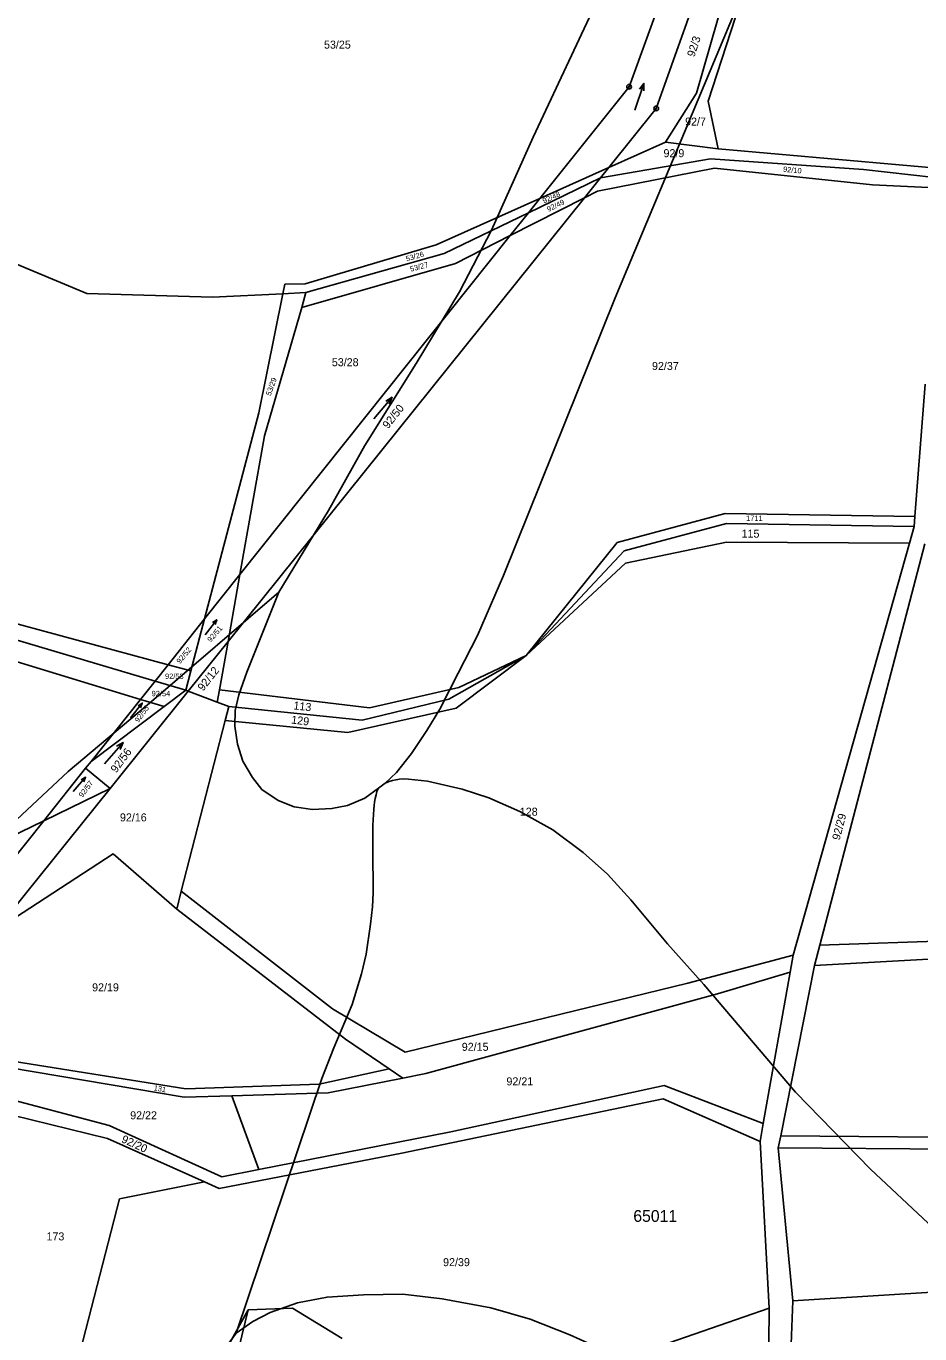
# Model space of a CAD drawing. Extents: x -546762 to -540209, y -1046851 to -1035694.
# Drawn here: x -543886.8 to -543697, y -1041296.2 to -1041018.4 of the extents above; entities that cross this region are included whole.
import ezdxf

# ---------------------------------------------------------------- set-up
doc = ezdxf.new("R2010")
doc.units = 0
for name, color, linetype in [('Vrstva 1', 7, 'Continuous'), ('Vrstva 18', 7, 'Continuous'), ('Vrstva 24', 7, 'Continuous'), ('Vrstva 25', 7, 'Continuous'), ('Vrstva 52', 7, 'Continuous'), ('Vrstva 53', 7, 'Continuous'), ('Vrstva 6', 7, 'Continuous')]:
    doc.layers.add(name, color=color, linetype=linetype)

msp = doc.modelspace()

# ---------------------------------------------------------------- linework, layer by layer
at = {"layer": 'Vrstva 1'}
for points in [[(-543739.37, -1040977.92), (-543758.72, -1041031.26)], [(-543752.93, -1041035.87), (-543737.03, -1040991.11)], [(-543758.72, -1041031.26), (-543777.63, -1041054.98)], [(-543763.01, -1041048.43), (-543752.93, -1041035.87)], [(-543764.76, -1041050.61), (-543763.01, -1041048.43)], [(-543768.17, -1041054.85), (-543764.76, -1041050.61)], [(-543768.17, -1041054.85), (-543843.88, -1041149.13)], [(-543777.63, -1041054.98), (-543780.04, -1041058.01)], [(-543780.04, -1041058.01), (-543783.93, -1041062.88)], [(-543783.93, -1041062.88), (-543841.35, -1041134.91)], [(-543841.35, -1041134.91), (-543848.85, -1041144.32)], [(-543848.85, -1041144.32), (-543856.61, -1041154.05)], [(-543852.34, -1041159.67), (-543843.88, -1041149.13)], [(-543856.61, -1041154.05), (-543859.39, -1041157.54)], [(-543868.91, -1041180.31), (-543852.34, -1041159.67)], [(-543859.39, -1041157.54), (-543862.48, -1041161.42)], [(-543862.48, -1041161.42), (-543872.98, -1041174.59)], [(-543874.14, -1041176.05), (-543883.02, -1041187.18)], [(-543872.98, -1041174.59), (-543874.14, -1041176.05)], [(-543890.11, -1041206.71), (-543868.91, -1041180.31)], [(-543883.02, -1041187.18), (-543893.89, -1041200.82)], [(-543852.7, -1041314.67), (-543839.64, -1041291.11)], [(-543839.64, -1041291.11), (-543830.19, -1041290.77)], [(-543830.19, -1041290.77), (-543819.63, -1041297.22)]]:
    msp.add_lwpolyline(points, dxfattribs=at)
at = {"layer": 'Vrstva 24'}
for centre, radius in [((-543758.72, -1041031.26), 0.5), ((-543758.72, -1041031.26), 0.1), ((-543752.93, -1041035.87), 0.5), ((-543752.93, -1041035.87), 0.1)]:
    msp.add_circle(centre, radius, dxfattribs=at)
at = {"layer": 'Vrstva 25'}
for points in [[(-543757.51, -1041036.21), (-543755.55, -1041030.55), (-543756.51, -1041031.8)], [(-543755.55, -1041030.55), (-543755.57, -1041032.13)], [(-543812.93, -1041101.8), (-543809.05, -1041097.22), (-543810.4, -1041098.04)], [(-543809.05, -1041097.22), (-543809.64, -1041098.69)], [(-543848.73, -1041147.67), (-543846.29, -1041144.49), (-543847.16, -1041145.08)], [(-543846.29, -1041144.49), (-543846.63, -1041145.49)], [(-543864.63, -1041165.33), (-543862.11, -1041162.21), (-543863, -1041162.78)], [(-543862.11, -1041162.21), (-543862.48, -1041163.2)], [(-543870.12, -1041175.09), (-543866.18, -1041170.57), (-543867.54, -1041171.37)], [(-543866.18, -1041170.57), (-543866.79, -1041172.03)], [(-543876.8, -1041180.96), (-543874.12, -1041177.96), (-543875.04, -1041178.49)], [(-543874.12, -1041177.96), (-543874.54, -1041178.94)]]:
    msp.add_lwpolyline(points, dxfattribs=at)
at = {"layer": 'Vrstva 52'}
for points in [[(-543719.92, -1040866.73), (-543727.34, -1040898.54), (-543734.12, -1040922.29), (-543741.11, -1040946.04), (-543750.87, -1040977.09), (-543762.32, -1041006.14), (-543779.06, -1041041.98), (-543787.96, -1041061.7), (-543794.75, -1041074.84), (-543803.92, -1041090.04), (-543814.82, -1041107.49), (-543822.57, -1041121.31), (-543833.11, -1041138.63)], [(-543810.54, -1041179.21), (-543808.12, -1041176.92), (-543804.93, -1041172.91), (-543801.68, -1041167.99), (-543798.91, -1041163.49), (-543795.04, -1041155.86), (-543790.92, -1041147.86), (-543785.39, -1041135.08), (-543761.66, -1041076.07), (-543723.84, -1040985.67)], [(-543965.9, -1041378.12), (-543968.7, -1041367.88), (-543969.43, -1041361.58), (-543969.92, -1041354.31), (-543969.55, -1041346.19), (-543968.83, -1041337.47), (-543967.74, -1041328.74), (-543965.92, -1041319.89), (-543963.86, -1041310.93), (-543961.07, -1041301.11), (-543958.89, -1041294.09), (-543954.57, -1041282.1), (-543949.91, -1041269.37), (-543943.98, -1041257.07), (-543933.59, -1041240.11), (-543923.84, -1041225.9), (-543912.61, -1041211.48), (-543897.56, -1041195.16), (-543877.85, -1041176.71), (-543859.62, -1041161.44), (-543833.11, -1041138.63)], [(-543833.11, -1041138.63), (-543839.88, -1041155.6)], [(-543839.88, -1041155.6), (-543841.61, -1041160.44), (-543842.37, -1041163.77), (-543842.44, -1041167.09), (-543841.89, -1041170.9), (-543840.71, -1041174.57), (-543838.71, -1041178.03), (-543836.7, -1041180.52), (-543833.24, -1041182.88), (-543829.85, -1041184.26), (-543825.97, -1041184.82), (-543821.82, -1041184.61), (-543818.5, -1041183.92), (-543814.83, -1041182.39), (-543811.92, -1041180.24)], [(-543811.92, -1041180.24), (-543810.54, -1041179.21)], [(-543810.54, -1041179.21), (-543809.67, -1041178.86), (-543808.93, -1041178.62), (-543808.19, -1041178.47), (-543807.49, -1041178.38), (-543806.6, -1041178.31), (-543805.56, -1041178.33)], [(-543805.56, -1041178.33), (-543801.54, -1041178.79), (-543794.15, -1041180.49), (-543788.46, -1041182.31), (-543781.92, -1041185.21), (-543774.9, -1041189.09), (-543768.48, -1041193.94), (-543763.27, -1041198.54), (-543758.31, -1041204), (-543750.56, -1041213.33), (-543742.85, -1041221.98), (-543723.35, -1041244.88), (-543707.45, -1041261.21), (-543695.16, -1041272.66), (-543686.26, -1041278.59), (-543675.24, -1041284.32), (-543662.75, -1041290.03)], [(-543842.17, -1041296.03), (-543823.96, -1041241.94), (-543821.4, -1041235.44), (-543817.53, -1041226.23), (-543815.52, -1041219.72), (-543814.55, -1041215.56), (-543813.65, -1041209.19), (-543813.17, -1041205.45), (-543813.04, -1041202.51), (-543813.16, -1041193.22), (-543813.12, -1041188.15), (-543812.9, -1041184.72), (-543812.82, -1041183.93), (-543812.76, -1041183.22), (-543812.61, -1041182.46), (-543812.45, -1041181.71), (-543812.27, -1041181.01), (-543811.92, -1041180.24)], [(-543842.17, -1041296.03), (-543838.6, -1041293.6), (-543834.96, -1041291.66), (-543829.15, -1041289.6), (-543822.85, -1041288.39), (-543815.1, -1041287.9), (-543806.74, -1041287.78), (-543798.39, -1041288.75)], [(-543798.39, -1041288.75), (-543788.09, -1041290.69), (-543779.74, -1041293.11), (-543771.26, -1041296.38), (-543762.54, -1041300.38), (-543756.61, -1041303.9), (-543751.52, -1041307.53), (-543746.55, -1041311.65), (-543740.5, -1041318.2), (-543735.9, -1041325.47), (-543731.29, -1041334.8), (-543727.69, -1041343.64), (-543724.06, -1041352), (-543721.76, -1041360.49), (-543719.34, -1041371.39), (-543714.76, -1041402.93)], [(-543851.78, -1041320.96), (-543851.78, -1041318.32), (-543851.71, -1041315.49), (-543851.23, -1041312.79), (-543850.54, -1041310.29), (-543849.5, -1041307.52), (-543848.32, -1041305.03), (-543846.24, -1041301.91), (-543844.1, -1041298.66), (-543842.17, -1041296.03)]]:
    msp.add_lwpolyline(points, dxfattribs=at)
at = {"layer": 'Vrstva 6'}
for points in [[(-543728.48, -1040992.89), (-543741.92, -1041034.29)], [(-543733.95, -1040996.37), (-543744.36, -1041032.59)], [(-543744.36, -1041032.59), (-543750.96, -1041043.03)], [(-543741.92, -1041034.29), (-543739.76, -1041044.43)], [(-543750.96, -1041043.03), (-543763.01, -1041048.43)], [(-543750.96, -1041043.03), (-543739.76, -1041044.43)], [(-543739.76, -1041044.43), (-543688.51, -1041048.95)], [(-543763.01, -1041048.43), (-543777.63, -1041054.98)], [(-543765.42, -1041053.45), (-543740.54, -1041048.59)], [(-543764.76, -1041050.61), (-543741.42, -1041046.55)], [(-543741.42, -1041046.55), (-543708.93, -1041048.83)], [(-543707.04, -1041052.13), (-543740.54, -1041048.59)], [(-543780.04, -1041058.01), (-543764.76, -1041050.61)], [(-543708.93, -1041048.83), (-543688.85, -1041051.08)], [(-543768.17, -1041054.85), (-543765.42, -1041053.45)], [(-543707.04, -1041052.13), (-543689.15, -1041052.95)], [(-543799.69, -1041064.87), (-543777.63, -1041054.98)], [(-543768.17, -1041054.85), (-543783.93, -1041062.88)], [(-543798.01, -1041066.71), (-543780.04, -1041058.01)], [(-543799.69, -1041064.87), (-543827.47, -1041073.12)], [(-543783.93, -1041062.88), (-543795.57, -1041068.81)], [(-543895.45, -1041066.21), (-543873.89, -1041075.18)], [(-543827.33, -1041075), (-543798.01, -1041066.71)], [(-543795.57, -1041068.81), (-543828.23, -1041078.15)], [(-543831.81, -1041073.17), (-543832.23, -1041075.24)], [(-543831.81, -1041073.17), (-543827.47, -1041073.12)], [(-543873.89, -1041075.18), (-543847.21, -1041075.98)], [(-543847.21, -1041075.98), (-543832.23, -1041075.24)], [(-543832.23, -1041075.24), (-543837.31, -1041100.51)], [(-543832.23, -1041075.24), (-543827.33, -1041075)], [(-543828.23, -1041078.15), (-543827.33, -1041075)], [(-543836.11, -1041105.43), (-543828.23, -1041078.15)], [(-543695.85, -1041094.45), (-543698.02, -1041122.56)], [(-543837.31, -1041100.51), (-543848.85, -1041144.32)], [(-543841.35, -1041134.91), (-543836.11, -1041105.43)], [(-543761.22, -1041128.1), (-543738.3, -1041121.92)], [(-543738.3, -1041121.92), (-543698.02, -1041122.56)], [(-543698.02, -1041122.56), (-543698.18, -1041124.66)], [(-543759.72, -1041129.87), (-543738.05, -1041124.01)], [(-543738.05, -1041124.01), (-543698.18, -1041124.66)], [(-543698.18, -1041124.66), (-543699.19, -1041128.24)], [(-543780.58, -1041152.08), (-543761.22, -1041128.1)], [(-543759.45, -1041132.46), (-543738.05, -1041127.99)], [(-543738.05, -1041127.99), (-543699.19, -1041128.24)], [(-543699.19, -1041128.24), (-543723.87, -1041215.77)], [(-543695.9, -1041128.36), (-543718.21, -1041213.65)], [(-543780.58, -1041152.08), (-543759.72, -1041129.87)], [(-543780.58, -1041152.08), (-543759.45, -1041132.46)], [(-543841.35, -1041134.91), (-543843.88, -1041149.13)], [(-543895.32, -1041143.6), (-543856.61, -1041154.05)], [(-543848.85, -1041144.32), (-543851.76, -1041155.36)], [(-543896.62, -1041146.48), (-543859.39, -1041157.54)], [(-543843.88, -1041149.13), (-543845.71, -1041159.4)], [(-543890.47, -1041152.89), (-543862.48, -1041161.42)], [(-543856.61, -1041154.05), (-543851.76, -1041155.36)], [(-543780.58, -1041152.08), (-543796.97, -1041161.33)], [(-543795.41, -1041163.31), (-543780.58, -1041152.08)], [(-543794.86, -1041158.88), (-543780.58, -1041152.08)], [(-543851.76, -1041155.36), (-543852.84, -1041159.48)], [(-543859.39, -1041157.54), (-543852.84, -1041159.48)], [(-543852.84, -1041159.48), (-543857.46, -1041162.95)], [(-543852.84, -1041159.48), (-543852.34, -1041159.67)], [(-543846.17, -1041162.01), (-543852.34, -1041159.67)], [(-543845.71, -1041159.4), (-543846.17, -1041162.01)], [(-543845.71, -1041159.4), (-543813.81, -1041163.2)], [(-543813.81, -1041163.2), (-543794.86, -1041158.88)], [(-543862.48, -1041161.42), (-543857.46, -1041162.95)], [(-543843.72, -1041162.94), (-543846.17, -1041162.01)], [(-543815.39, -1041165.81), (-543796.97, -1041161.33)], [(-543857.46, -1041162.95), (-543872.98, -1041174.59)], [(-543844.47, -1041165.87), (-543843.72, -1041162.94)], [(-543843.72, -1041162.94), (-543815.39, -1041165.81)], [(-543818.44, -1041168.42), (-543795.41, -1041163.31)], [(-543853.8, -1041202.15), (-543844.47, -1041165.87)], [(-543844.47, -1041165.87), (-543818.44, -1041168.42)], [(-543874.14, -1041176.05), (-543868.91, -1041180.31)], [(-543883.02, -1041187.18), (-543868.91, -1041180.31)], [(-543907.39, -1041199.05), (-543883.02, -1041187.18)], [(-543868.25, -1041194.19), (-543892.31, -1041209.84)], [(-543868.25, -1041194.19), (-543854.79, -1041206)], [(-543854.79, -1041206), (-543853.8, -1041202.15)], [(-543821.72, -1041227.16), (-543853.8, -1041202.15)], [(-543854.79, -1041206), (-543818.94, -1041233.61)], [(-543660.32, -1041211.61), (-543718.21, -1041213.65)], [(-543718.21, -1041213.65), (-543719.33, -1041217.95)], [(-543660.69, -1041214.71), (-543719.33, -1041217.95)], [(-543746.21, -1041221.72), (-543723.87, -1041215.77)], [(-543719.33, -1041217.95), (-543726.51, -1041254.1)], [(-543723.87, -1041215.77), (-543724.51, -1041219.37)], [(-543724.51, -1041219.37), (-543739.95, -1041223.97)], [(-543724.51, -1041219.37), (-543730.2, -1041251.49)], [(-543806.23, -1041236.35), (-543746.21, -1041221.72)], [(-543739.95, -1041223.97), (-543801.85, -1041240.91)], [(-543806.23, -1041236.35), (-543821.72, -1041227.16)], [(-543852.85, -1041244.14), (-543912.36, -1041234.65)], [(-543818.94, -1041233.61), (-543809.68, -1041239.87)], [(-543853.18, -1041245.95), (-543911.55, -1041236.1)], [(-543824.53, -1041243.17), (-543809.68, -1041239.87)], [(-543809.68, -1041239.87), (-543806.73, -1041241.87)], [(-543852.85, -1041244.14), (-543824.53, -1041243.17)], [(-543806.73, -1041241.87), (-543822.59, -1041245)], [(-543801.85, -1041240.91), (-543806.73, -1041241.87)], [(-543843.07, -1041245.64), (-543853.18, -1041245.95)], [(-543822.59, -1041245), (-543843.07, -1041245.64)], [(-543843.07, -1041245.64), (-543837.34, -1041261.31)], [(-543796.58, -1041253.25), (-543751.25, -1041243.41)], [(-543751.25, -1041243.41), (-543730.2, -1041251.49)], [(-543889.47, -1041246.58), (-543869.14, -1041251.92)], [(-543751.45, -1041246.28), (-543806.95, -1041257.79)], [(-543751.45, -1041246.28), (-543730.88, -1041255.32)], [(-543889.68, -1041249.76), (-543869.47, -1041254.7)], [(-543730.2, -1041251.49), (-543730.88, -1041255.32)], [(-543869.14, -1041251.92), (-543845.19, -1041262.86)], [(-543837.34, -1041261.31), (-543796.58, -1041253.25)], [(-543726.51, -1041254.1), (-543727.02, -1041256.67)], [(-543651.97, -1041254.77), (-543726.51, -1041254.1)], [(-543869.47, -1041254.7), (-543848.87, -1041263.91)], [(-543730.88, -1041255.32), (-543728.95, -1041290.71)], [(-543727.02, -1041256.67), (-543652.44, -1041257.25)], [(-543727.02, -1041256.67), (-543723.96, -1041289.17)], [(-543806.95, -1041257.79), (-543845.75, -1041265.31)], [(-543845.19, -1041262.86), (-543837.34, -1041261.31)], [(-543848.87, -1041263.91), (-543866.96, -1041267.49)], [(-543848.87, -1041263.91), (-543845.75, -1041265.31)], [(-543878.28, -1041311.48), (-543866.96, -1041267.49)], [(-543690.91, -1041287.15), (-543723.96, -1041289.17)], [(-543723.96, -1041289.17), (-543724.85, -1041313.11)], [(-543845.56, -1041315.56), (-543839.64, -1041291.11)], [(-543728.95, -1041290.71), (-543755.52, -1041299.93)], [(-543728.95, -1041290.71), (-543729.18, -1041313.38)]]:
    msp.add_lwpolyline(points, dxfattribs=at)

# ---------------------------------------------------------------- texts
at = {"layer": 'Vrstva 18'}
for s, height, rotation, p in [('92/3', 1.7, 72.0977, (-543744.84, -1041025.05)), ('92/10', 1.14, 354.4891, (-543726.04, -1041049.32)), ('92/48', 1.14, 24.8831, (-543776.77, -1041056.09)), ('92/49', 1.14, 25.9906, (-543775.83, -1041057.88)), ('53/26', 1.14, 15.9323, (-543805.96, -1041068.4)), ('53/27', 1.14, 14.9712, (-543805.06, -1041070.56)), ('53/29', 1.14, 70.222, (-543834.83, -1041097)), ('92/50', 1.7, 51.5929, (-543809.91, -1041104.05)), ('92/51', 1.14, 48.83, (-543847.56, -1041149.36)), ('92/52', 1.14, 50.4373, (-543854.08, -1041153.94)), ('92/12', 1.7, 51.6761, (-543849.18, -1041159.78)), ('113', 1.7, 353.5647, (-543830.06, -1041163.52)), ('92/55', 1.14, 53.6144, (-543862.92, -1041166.44)), ('129', 1.7, 353.0254, (-543830.53, -1041166.52)), ('92/56', 1.7, 53.5679, (-543867.62, -1041177.15)), ('92/57', 1.14, 52.6104, (-543874.82, -1041182.35)), ('92/29', 1.7, 75.3907, (-543713.99, -1041191.43)), ('131', 1.14, 349.8196, (-543859.73, -1041244.46)), ('92/20', 1.7, 335.4275, (-543866.68, -1041255.42))]:
    msp.add_text(s, height=height, rotation=rotation, dxfattribs=at).set_placement(p)
for s, height, p in [('53/25', 1.7, (-543823.5, -1041023.16)), ('92/7', 1.7, (-543746.81, -1041039.51)), ('92/9', 1.7, (-543751.4, -1041046.22)), ('53/28', 1.7, (-543821.84, -1041090.63)), ('92/37', 1.7, (-543753.84, -1041091.43)), ('1711', 1.14, (-543733.86, -1041123.5)), ('115', 1.7, (-543734.82, -1041127.05)), ('92/53', 1.14, (-543857.26, -1041157.07)), ('92/54', 1.14, (-543860.1, -1041160.74)), ('128', 1.7, (-543781.92, -1041186.12)), ('92/16', 1.7, (-543866.84, -1041187.33)), ('92/19', 1.7, (-543872.75, -1041223.44)), ('92/15', 1.7, (-543794.24, -1041236.07)), ('92/21', 1.7, (-543784.76, -1041243.41)), ('92/22', 1.7, (-543864.66, -1041250.62)), ('173', 1.7, (-543882.44, -1041276.35)), ('92/39', 1.7, (-543798.21, -1041281.82))]:
    msp.add_text(s, height=height, dxfattribs=at).set_placement(p)
at = {"layer": 'Vrstva 53'}
msp.add_text('65011', height=2.5, dxfattribs=at).set_placement((-543757.81, -1041272.41))

doc.saveas('drawing.dxf')
